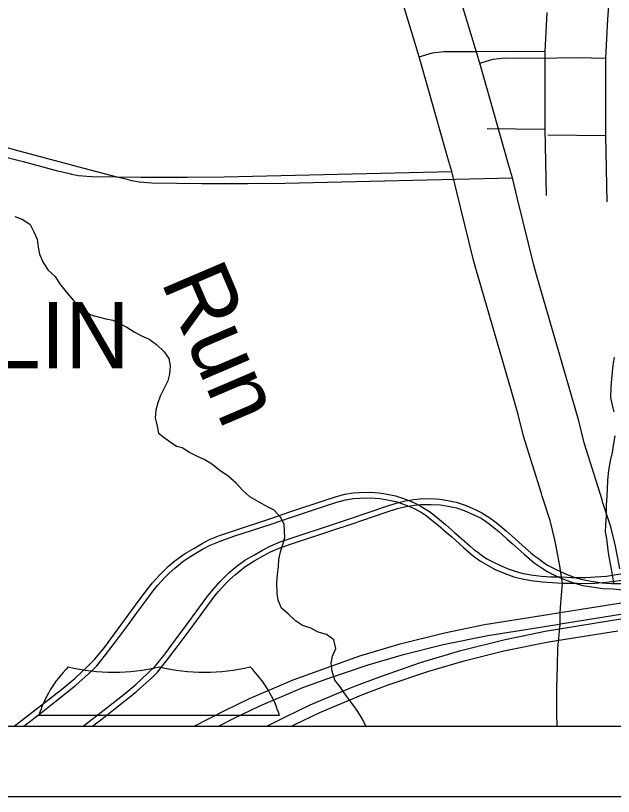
# Model space of a CAD drawing. Extents: x -38.2 to 41.9, y -4 to 24.9.
# Drawn here: x 4.294 to 5.147, y 14 to 15.114 of the extents above; entities that cross this region are included whole.
import ezdxf

# ---------------------------------------------------------------- set-up
doc = ezdxf.new("R2010")
doc.units = 0
for name, color, linetype in [('Default', 7, 'Continuous'), ('GM_X_City_Street', 7, 'Continuous'), ('GM_X_Corporation_Text', 7, 'Continuous'), ('GM_X_County_Road', 7, 'Continuous'), ('GM_X_Interchange_Ramps', 7, 'Continuous'), ('GM_X_Interstate_Location', 7, 'Continuous'), ('GM_X_Interstate_Route', 7, 'Continuous'), ('GM_X_Interstate_Shield', 7, 'Continuous'), ('GM_X_Major_River', 7, 'Continuous'), ('GM_X_Minor_River', 7, 'Continuous'), ('GM_X_Minor_River_Text', 7, 'Continuous'), ('GM_X_State_Route', 7, 'Continuous'), ('GM_X_Township_Road_Text', 7, 'Continuous'), ('SC_Scratch1', 7, 'Continuous'), ('SH_Cut_Line', 7, 'Continuous'), ('SH_Data', 7, 'Continuous')]:
    doc.layers.add(name, color=color, linetype=linetype)

msp = doc.modelspace()

# ---------------------------------------------------------------- linework, layer by layer
at = {"layer": 'Default'}
msp.add_lwpolyline([(2.1, 14.1), (6.3118, 14.1)], dxfattribs=at)
at = {"layer": 'GM_X_City_Street'}
msp.add_line((4.9663, 14.9534), (5.0487, 14.9523), dxfattribs=at)
for points in [[(5.0516, 15.1186), (5.0488, 15.0629), (5.0487, 14.9523), (5.0508, 14.8575)], [(4.8695, 15.0553), (4.8885, 15.0613), (4.9046, 15.0632), (4.9512, 15.0629), (5.0088, 15.0635), (5.0488, 15.0629)], [(4.2918, 14.1), (4.3333, 14.1325), (4.3615, 14.1546), (4.3787, 14.1687), (4.3956, 14.1849), (4.4067, 14.1956), (4.4207, 14.2126), (4.4349, 14.232), (4.453, 14.2565), (4.4649, 14.2727), (4.4801, 14.2934), (4.4891, 14.3046), (4.499, 14.3157), (4.5051, 14.3219), (4.512, 14.3285), (4.5209, 14.3361), (4.5345, 14.3461), (4.5478, 14.3539), (4.5596, 14.3607), (4.5703, 14.3664), (4.5847, 14.3724), (4.6045, 14.3792), (4.6577, 14.3967), (4.6851, 14.4059), (4.7353, 14.4228), (4.7514, 14.4282), (4.7633, 14.4312), (4.7752, 14.433), (4.7842, 14.4339), (4.7994, 14.4341), (4.8125, 14.4334), (4.8237, 14.4314), (4.8355, 14.4289), (4.8499, 14.4242), (4.8637, 14.4183), (4.8723, 14.4139), (4.884, 14.4066), (4.8929, 14.3999), (4.9069, 14.3881), (4.9198, 14.3765), (4.9301, 14.3677), (4.9424, 14.357), (4.9476, 14.3524), (4.953, 14.3485), (4.9599, 14.3433), (4.9661, 14.3392), (4.9757, 14.3343), (4.9853, 14.3296), (4.9949, 14.3254), (5.0064, 14.3213), (5.0158, 14.3185), (5.0286, 14.3162), (5.0441, 14.3142), (5.0574, 14.3131), (5.0726, 14.3132)], [(4.3052, 14.1), (4.3347, 14.1231), (4.3516, 14.1363), (4.3791, 14.1584), (4.4023, 14.1793), (4.4096, 14.1863), (4.422, 14.2021), (4.4377, 14.2224), (4.4547, 14.2453), (4.4666, 14.2618), (4.4811, 14.2811), (4.4914, 14.2953), (4.4964, 14.3014), (4.5056, 14.3114), (4.5127, 14.3185), (4.5209, 14.3259), (4.5342, 14.3367), (4.5485, 14.3458), (4.5603, 14.3526), (4.571, 14.3583), (4.5854, 14.3643), (4.6052, 14.3712), (4.6585, 14.3886), (4.6859, 14.3978), (4.736, 14.4147), (4.7521, 14.4201), (4.7641, 14.4231), (4.7759, 14.4249), (4.7849, 14.4258), (4.8001, 14.426), (4.8133, 14.4253), (4.8244, 14.4234), (4.8363, 14.4208), (4.8472, 14.417), (4.8611, 14.4111), (4.8712, 14.4062), (4.8775, 14.4021), (4.8829, 14.3982), (4.8966, 14.3871), (4.9082, 14.3768), (4.9158, 14.3702), (4.9328, 14.3551), (4.947, 14.3427), (4.9571, 14.3359), (4.9667, 14.3298), (4.978, 14.3239), (4.9905, 14.3186), (5.0046, 14.3135), (5.0165, 14.3104), (5.0293, 14.3081), (5.0449, 14.3061), (5.0596, 14.3053), (5.0741, 14.3042)], [(5.0726, 14.3132), (5.0866, 14.3122), (5.107, 14.3126), (5.1207, 14.3132), (5.1368, 14.3142), (5.1736, 14.3204), (5.2189, 14.3277)], [(5.0741, 14.3042), (5.095, 14.3045), (5.1142, 14.304), (5.1369, 14.3057), (5.1667, 14.3097), (5.2126, 14.3174), (5.2204, 14.3186)]]:
    msp.add_lwpolyline(points, dxfattribs=at)
at = {"layer": 'GM_X_County_Road'}
msp.add_line((4.3624, 14.8908), (4.3723, 14.8884), dxfattribs=at)
for points in [[(4.1682, 14.9427), (4.2065, 14.932), (4.2833, 14.9115), (4.3044, 14.9059)], [(4.3044, 14.9059), (4.3515, 14.8934), (4.3624, 14.8908)], [(4.3723, 14.8884), (4.3733, 14.8881), (4.3832, 14.8863), (4.4015, 14.8849), (4.4729, 14.8838), (4.5385, 14.8839), (4.5914, 14.8844), (4.916, 14.8918)], [(2.1, 14.1), (6.3987, 14.1)]]:
    msp.add_lwpolyline(points, dxfattribs=at)
at = {"layer": 'GM_X_Interchange_Ramps'}
msp.add_line((5.0875, 14.569), (5.037, 14.7444), dxfattribs=at)
for points in [[(4.956, 15.0462), (4.889, 15.2683), (4.8496, 15.3988)], [(4.997, 14.9018), (4.9696, 14.9977), (4.956, 15.0462)], [(5.0097, 14.8529), (5.0024, 14.8826), (4.997, 14.9018)], [(5.037, 14.7444), (5.033, 14.7581), (5.0097, 14.8529)], [(5.1303, 14.423), (5.1046, 14.5048), (5.0971, 14.5358), (5.0875, 14.569)], [(5.1557, 14.3247), (5.1522, 14.3425), (5.1495, 14.3569), (5.143, 14.3846), (5.1315, 14.4191), (5.1303, 14.423)], [(2.1, 14.1), (6.3126, 14.1)], [(2.1, 14.1), (6.3995, 14.1)]]:
    msp.add_lwpolyline(points, dxfattribs=at)
at = {"layer": 'GM_X_Interstate_Location'}
msp.add_line((5.0528, 14.9442), (5.1352, 14.9431), dxfattribs=at)
for points in [[(5.1407, 15.1413), (5.1381, 15.1094)], [(5.1381, 15.1094), (5.1353, 15.0537), (5.1352, 14.9431), (5.1373, 14.8483)], [(4.956, 15.0462), (4.975, 15.0521), (4.991, 15.054), (5.0377, 15.0537), (5.0953, 15.0543), (5.1353, 15.0537)], [(4.39, 14.1), (4.4198, 14.1233), (4.448, 14.1454), (4.4652, 14.1595), (4.4821, 14.1757), (4.4931, 14.1864), (4.5072, 14.2034), (4.5213, 14.2228), (4.5394, 14.2473), (4.5513, 14.2635), (4.5666, 14.2842), (4.5756, 14.2954), (4.5854, 14.3065), (4.5916, 14.3127), (4.5985, 14.3193), (4.6074, 14.3269), (4.6209, 14.3369), (4.6343, 14.3447), (4.6461, 14.3515), (4.6568, 14.3572), (4.6712, 14.3632), (4.691, 14.3701), (4.7442, 14.3875), (4.7716, 14.3967), (4.8217, 14.4136), (4.8379, 14.419), (4.8498, 14.422), (4.8616, 14.4239), (4.8707, 14.4247), (4.8859, 14.4249), (4.899, 14.4242), (4.9102, 14.4223), (4.922, 14.4197), (4.9363, 14.415), (4.9502, 14.4091), (4.9588, 14.4047), (4.9704, 14.3974), (4.9793, 14.3907), (4.9934, 14.3789), (5.0062, 14.3674), (5.0165, 14.3585), (5.0289, 14.3478), (5.0341, 14.3432), (5.0395, 14.3393), (5.0463, 14.3341), (5.0526, 14.3301), (5.0622, 14.3251), (5.0718, 14.3204), (5.0814, 14.3162), (5.0929, 14.3121), (5.1023, 14.3093), (5.115, 14.307), (5.1306, 14.305), (5.1439, 14.3039), (5.1591, 14.304)], [(4.4034, 14.1), (4.4212, 14.1139), (4.4381, 14.1272), (4.4656, 14.1492), (4.4888, 14.1702), (4.496, 14.1771), (4.5084, 14.1929), (4.5242, 14.2133), (4.5412, 14.2362), (4.5531, 14.2526), (4.5676, 14.2719), (4.5779, 14.2861), (4.5829, 14.2922), (4.5921, 14.3023), (4.5992, 14.3093), (4.6074, 14.3167), (4.6207, 14.3275), (4.635, 14.3366), (4.6468, 14.3434), (4.6575, 14.3491), (4.6719, 14.3551), (4.6917, 14.362), (4.7449, 14.3794), (4.7723, 14.3886), (4.8225, 14.4055), (4.8386, 14.4109), (4.8506, 14.4139), (4.8624, 14.4158), (4.8714, 14.4166), (4.8866, 14.4168), (4.8997, 14.4161), (4.9109, 14.4142), (4.9227, 14.4116), (4.9336, 14.4078), (4.9476, 14.402), (4.9577, 14.397), (4.964, 14.3929), (4.9694, 14.389), (4.9831, 14.3779), (4.9947, 14.3676), (5.0023, 14.361), (5.0193, 14.3459), (5.0334, 14.3335), (5.0436, 14.3267), (5.0532, 14.3207), (5.0645, 14.3147), (5.077, 14.3094), (5.0911, 14.3043), (5.103, 14.3012), (5.1158, 14.2989), (5.1314, 14.2969), (5.1461, 14.2961), (5.1606, 14.295)]]:
    msp.add_lwpolyline(points, dxfattribs=at)
at = {"layer": 'GM_X_Interstate_Route'}
msp.add_line((5.0665, 14.2454), (5.0705, 14.2461), dxfattribs=at)
for points in [[(4.5482, 14.1), (4.592, 14.1228), (4.6275, 14.1399), (4.6898, 14.1662), (4.7253, 14.1794), (4.7849, 14.2005), (4.8423, 14.2176), (4.9055, 14.2332), (4.9627, 14.2451), (5.0531, 14.2597), (5.0707, 14.2626), (5.2626, 14.2929), (5.336, 14.3036), (5.3966, 14.3109), (5.4613, 14.3168), (5.5268, 14.3212), (5.6095, 14.3242), (5.6861, 14.3238), (5.7541, 14.3218), (5.8295, 14.3172)], [(5.0705, 14.2461), (5.0803, 14.2477), (5.1897, 14.2651)], [(4.5829, 14.1), (4.6056, 14.1118), (4.6411, 14.1289), (4.7034, 14.1552), (4.7389, 14.1684), (4.7968, 14.1877), (4.8471, 14.2026), (4.9037, 14.2168), (4.9675, 14.2296), (5.0665, 14.2454)]]:
    msp.add_lwpolyline(points, dxfattribs=at)
at = {"layer": 'GM_X_Interstate_Shield'}
msp.add_line((4.6702, 14.1153), (4.3268, 14.1153), dxfattribs=at)
for centre, start_param, end_param in [((4.5429, 14.0747), 2.47259, 2.911027), ((4.4336, 14.3546), 4.415841, 5.008937), ((4.5633, 14.3546), 4.415841, 5.008937), ((4.4541, 14.0747), 0.230566, 0.669003)]:
    msp.add_ellipse(centre, major_axis=(0.2219, 0), ratio=0.8, start_param=start_param, end_param=end_param, dxfattribs=at)
at = {"layer": 'GM_X_Major_River'}
for points in [[(5.1474, 14.627), (5.1456, 14.6156), (5.1437, 14.5959), (5.1427, 14.5834), (5.1424, 14.5694), (5.1448, 14.5583), (5.1473, 14.5488)], [(5.1485, 14.5146), (5.1464, 14.501), (5.1446, 14.4908), (5.1421, 14.4787), (5.1396, 14.465), (5.1382, 14.4514), (5.1375, 14.4385), (5.1373, 14.4287), (5.1363, 14.415), (5.136, 14.401), (5.1354, 14.3869), (5.1348, 14.3775), (5.1369, 14.3679), (5.1384, 14.3516), (5.1401, 14.3421), (5.1422, 14.3295), (5.1449, 14.3162), (5.1466, 14.3047)]]:
    msp.add_lwpolyline(points, dxfattribs=at)
at = {"layer": 'GM_X_Minor_River'}
for points in [[(4.2924, 14.8274), (4.3041, 14.8235), (4.3142, 14.8161), (4.3198, 14.8058), (4.3242, 14.7951), (4.3256, 14.7837), (4.3277, 14.7738), (4.3329, 14.762), (4.3399, 14.7512), (4.35, 14.742)], [(4.35, 14.742), (4.3563, 14.732), (4.3638, 14.7224), (4.3727, 14.7117), (4.381, 14.7021), (4.3907, 14.6944), (4.4009, 14.6874), (4.4114, 14.6842), (4.4224, 14.6814), (4.4326, 14.6794), (4.4427, 14.6743), (4.4525, 14.6696), (4.4627, 14.663), (4.4724, 14.6576), (4.4841, 14.6525), (4.4946, 14.6451), (4.5055, 14.6344), (4.5122, 14.6248), (4.5143, 14.6145), (4.513, 14.6027), (4.511, 14.5929), (4.5052, 14.5816), (4.5001, 14.5714), (4.4966, 14.5616), (4.4938, 14.551), (4.4929, 14.5403), (4.4958, 14.5285), (4.4976, 14.5186), (4.5077, 14.5109), (4.5237, 14.4993)], [(4.5313, 14.4973), (4.5237, 14.4993)], [(4.7933, 14.1), (4.7884, 14.1102), (4.7817, 14.1213), (4.7735, 14.1332), (4.7635, 14.1462), (4.7568, 14.1562), (4.7489, 14.1658), (4.7453, 14.1788), (4.744, 14.1902), (4.746, 14.2001), (4.7507, 14.211), (4.7478, 14.2236), (4.7373, 14.231), (4.7252, 14.2346), (4.7139, 14.2404), (4.703, 14.244), (4.6932, 14.2506), (4.6827, 14.2603), (4.673, 14.2688), (4.6682, 14.2799), (4.6668, 14.2897), (4.6663, 14.305), (4.6672, 14.3171), (4.6685, 14.3277), (4.6694, 14.3383), (4.6718, 14.3489), (4.675, 14.3595), (4.6778, 14.3694), (4.6775, 14.3789), (4.6769, 14.3884), (4.6717, 14.3983), (4.6627, 14.4087), (4.6529, 14.413), (4.6413, 14.4201), (4.6277, 14.4275), (4.6176, 14.4371), (4.6083, 14.4471), (4.5967, 14.4568), (4.585, 14.4653), (4.5734, 14.4742), (4.5636, 14.4801), (4.552, 14.4856), (4.5418, 14.4907), (4.5313, 14.4973)]]:
    msp.add_lwpolyline(points, dxfattribs=at)
at = {"layer": 'GM_X_State_Route'}
for p, q in [((5.001, 14.5782), (4.9505, 14.7536)), ((5.0695, 14.2355), (5.0704, 14.2451)), ((5.0662, 14.1), (5.066, 14.118))]:
    msp.add_line(p, q, dxfattribs=at)
for points in [[(4.8695, 15.0553), (4.8026, 15.2775), (4.7631, 15.408)], [(4.9105, 14.9109), (4.8831, 15.0069), (4.8695, 15.0553)], [(4.9232, 14.8621), (4.916, 14.8918), (4.9105, 14.9109)], [(4.9505, 14.7536), (4.9465, 14.7672), (4.9232, 14.8621)], [(5.0438, 14.4322), (5.0181, 14.514), (5.0106, 14.545), (5.001, 14.5782)], [(5.0692, 14.3339), (5.0657, 14.3517), (5.063, 14.3661), (5.0565, 14.3938), (5.045, 14.4283), (5.0438, 14.4322)], [(5.0717, 14.2752), (5.0741, 14.3042), (5.0726, 14.3132), (5.0697, 14.3318), (5.0692, 14.3339)], [(5.0704, 14.2451), (5.0705, 14.2461), (5.0707, 14.2626), (5.0717, 14.2752)], [(5.0666, 14.1867), (5.0672, 14.2114), (5.0676, 14.2162), (5.0695, 14.2355)], [(5.066, 14.118), (5.0658, 14.154), (5.0666, 14.1867)]]:
    msp.add_lwpolyline(points, dxfattribs=at)
at = {"layer": 'GM_X_Township_Road_Text'}
msp.add_line((4.4489, 14.8816), (4.4588, 14.8792), dxfattribs=at)
for points in [[(4.2546, 14.9335), (4.293, 14.9228), (4.3697, 14.9023), (4.3909, 14.8967)], [(4.3909, 14.8967), (4.438, 14.8842), (4.4489, 14.8816)], [(4.4588, 14.8792), (4.4598, 14.8789), (4.4697, 14.8771), (4.4879, 14.8757), (4.5594, 14.8746), (4.625, 14.8747), (4.6779, 14.8752), (5.0024, 14.8826)]]:
    msp.add_lwpolyline(points, dxfattribs=at)
at = {"layer": 'SC_Scratch1'}
for points in [[(4.6523, 14.1), (4.6785, 14.1136), (4.714, 14.1307), (4.7763, 14.157), (4.8118, 14.1702), (4.8713, 14.1913), (4.9288, 14.2084), (4.992, 14.224), (5.0492, 14.2359), (5.1396, 14.2506), (5.1572, 14.2534), (5.3491, 14.2837), (5.4225, 14.2944), (5.483, 14.3017), (5.5477, 14.3076), (5.6133, 14.312), (5.696, 14.315), (5.7726, 14.3146), (5.8405, 14.3126)], [(4.6871, 14.1), (4.6921, 14.1026), (4.7276, 14.1197), (4.7899, 14.146), (4.8254, 14.1592), (4.8833, 14.1785), (4.9335, 14.1934), (4.9902, 14.2076), (5.0539, 14.2204), (5.153, 14.2363)]]:
    msp.add_lwpolyline(points, dxfattribs=at)
at = {"layer": 'SH_Cut_Line'}
msp.add_lwpolyline([(2.1, 14.1), (8.9, 14.1)], dxfattribs=at)
at = {"layer": 'SH_Data'}
for p, q in [((2.1, 14.1), (8.9, 14.1)), ((2, 14), (9, 14))]:
    msp.add_line(p, q, dxfattribs=at)

# ---------------------------------------------------------------- texts
at = {"layer": 'GM_X_Corporation_Text'}
msp.add_text('DUBLIN', height=0.0947, rotation=0, dxfattribs=at).set_placement((3.9916, 14.6111))
at = {"layer": 'GM_X_Minor_River_Text'}
msp.add_text('Run', height=0.09469, rotation=293.1292, dxfattribs=at).set_placement((4.5004, 14.7352))

doc.saveas('drawing.dxf')
